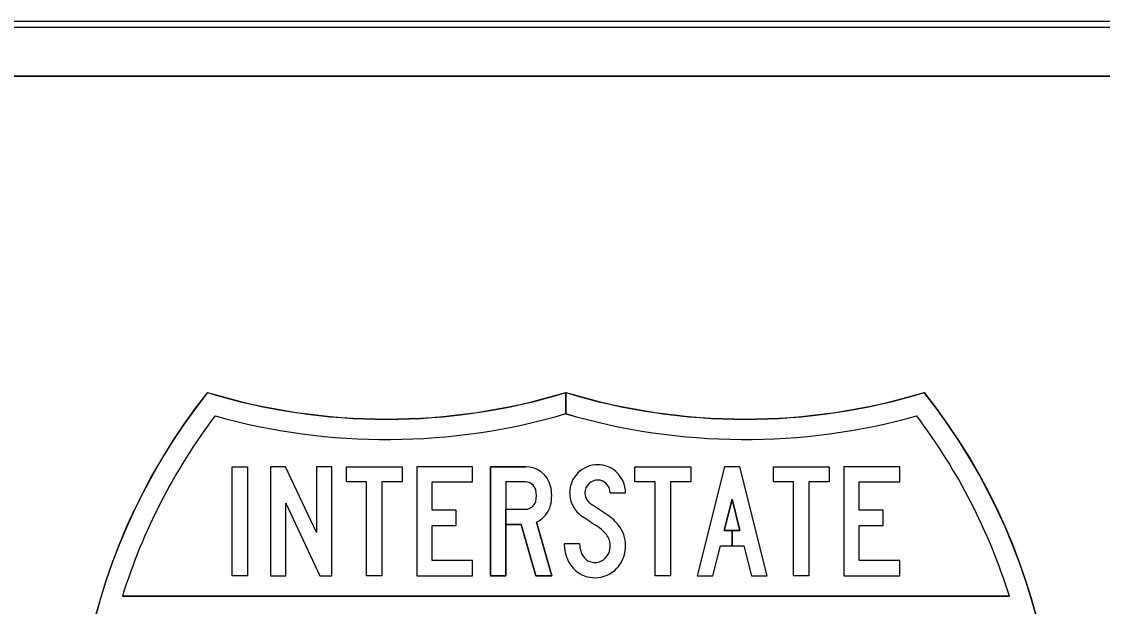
# Model space of a CAD drawing. Extents: x 1806251 to 1809821, y 414895 to 422886.
# Drawn here: x 1809676.3057 to 1809676.7022, y 414932.7074 to 414932.922 of the extents above; entities that cross this region are included whole.
import ezdxf

# ---------------------------------------------------------------- set-up
doc = ezdxf.new("R2010")
doc.units = 0
for name, color, linetype in [('GSBWFILL', 7, 'Continuous'), ('GSCOLORFILL', 7, 'Continuous'), ('GSOUTLINE', 7, 'Continuous')]:
    doc.layers.add(name, color=color, linetype=linetype)

msp = doc.modelspace()

# ---------------------------------------------------------------- linework, layer by layer
at = {"layer": 'GSBWFILL'}
for p, q in [((1809679.276, 414932.922), (1809675.915, 414932.922)), ((1809675.915, 414932.902), (1809679.276, 414932.902)), ((1809676.4906, 414932.74307), (1809676.4906, 414932.74307))]:
    msp.add_line(p, q, dxfattribs=at)
for points in [[(1809676.50538, 414932.77814), (1809676.50538, 414932.78595)], [(1809676.50539, 414932.78595), (1809676.50539, 414932.77814)], [(1809676.4906, 414932.75308), (1809676.48332, 414932.75308), (1809676.48332, 414932.71864), (1809676.4777, 414932.71864), (1809676.4777, 414932.75868), (1809676.4906, 414932.75868)], [(1809676.52165, 414932.74904), (1809676.52728, 414932.74904)], [(1809676.49456, 414932.73833), (1809676.50018, 414932.71864), (1809676.49434, 414932.71864), (1809676.48897, 414932.73746), (1809676.48332, 414932.73746), (1809676.48332, 414932.74307), (1809676.4906, 414932.74307)], [(1809676.51041, 414932.73042), (1809676.50479, 414932.73042)], [(1809676.66809, 414932.71116), (1809676.34268, 414932.71116)]]:
    msp.add_lwpolyline(points, dxfattribs=at)
for points in [[(1809676.38292, 414932.75868), (1809676.38855, 414932.75868), (1809676.38855, 414932.71864), (1809676.38292, 414932.71864)], [(1809676.41506, 414932.71864), (1809676.41947, 414932.71864), (1809676.41947, 414932.75868), (1809676.41385, 414932.75868), (1809676.41385, 414932.73448), (1809676.40254, 414932.75868), (1809676.39699, 414932.75868), (1809676.39699, 414932.71864), (1809676.40261, 414932.71864), (1809676.40261, 414932.74527)], [(1809676.43227, 414932.75308), (1809676.42484, 414932.75308), (1809676.42484, 414932.75868), (1809676.44532, 414932.75868), (1809676.44532, 414932.75308), (1809676.4379, 414932.75308), (1809676.4379, 414932.71864), (1809676.43227, 414932.71864)], [(1809676.45632, 414932.72424), (1809676.45632, 414932.73706), (1809676.46511, 414932.73706), (1809676.46511, 414932.74267), (1809676.45632, 414932.74267), (1809676.45632, 414932.75308), (1809676.47118, 414932.75308), (1809676.47118, 414932.75868), (1809676.4507, 414932.75868), (1809676.4507, 414932.71864), (1809676.47118, 414932.71864), (1809676.47118, 414932.72424)], [(1809676.53816, 414932.75308), (1809676.53073, 414932.75308), (1809676.53073, 414932.75868), (1809676.55121, 414932.75868), (1809676.55121, 414932.75308), (1809676.54378, 414932.75308), (1809676.54378, 414932.71864), (1809676.53816, 414932.71864)], [(1809676.56636, 414932.73526), (1809676.56347, 414932.73526), (1809676.56636, 414932.74678), (1809676.56925, 414932.73526), (1809676.56636, 414932.73526), (1809676.56636, 414932.72965), (1809676.57066, 414932.72965), (1809676.57342, 414932.71864), (1809676.57921, 414932.71864), (1809676.56917, 414932.75868), (1809676.56355, 414932.75868), (1809676.55351, 414932.71864), (1809676.55931, 414932.71864), (1809676.56207, 414932.72965), (1809676.56636, 414932.72965)], [(1809676.58894, 414932.75308), (1809676.58151, 414932.75308), (1809676.58151, 414932.75868), (1809676.60199, 414932.75868), (1809676.60199, 414932.75308), (1809676.59456, 414932.75308), (1809676.59456, 414932.71864), (1809676.58894, 414932.71864)], [(1809676.61299, 414932.72424), (1809676.61299, 414932.73706), (1809676.62178, 414932.73706), (1809676.62178, 414932.74267), (1809676.61299, 414932.74267), (1809676.61299, 414932.75308), (1809676.62784, 414932.75308), (1809676.62784, 414932.75868), (1809676.60736, 414932.75868), (1809676.60736, 414932.71864), (1809676.62784, 414932.71864), (1809676.62784, 414932.72424)]]:
    msp.add_lwpolyline(points, close=True, dxfattribs=at)
for centre, major_axis, ratio, start_param, end_param in [((1809676.55038, 414932.64679), (0.225, 0), 0.99723, 2.472588, 4.511032), ((1809676.43963, 414933.00053), (0.225, 0), 0.99723, 4.415842, 5.008936), ((1809676.46038, 414932.64679), (0.225, 0), 0.99723, 4.913764, 6.95219), ((1809676.57113, 414933.00053), (0.225, 0), 0.99723, 4.41586, 5.008936), ((1809676.43963, 414933.00053), (0.2325, 0), 0.99723, 4.438241, 4.999094), ((1809676.57113, 414933.00053), (0.2325, 0), 0.99723, 4.425702, 4.986537), ((1809676.55038, 414932.64679), (0.2175, 0), 0.99723, 2.495747, 2.84029), ((1809676.46038, 414932.64679), (0.2175, 0), 0.99723, 0.301302, 0.645846), ((1809676.4906, 414932.74927), (0.00944, 0), 0.997234, 0.242366, 1.570796), ((1809676.51711, 414932.74907), (0.01035, 0), 0.997231, 1.570795, 3.141593), ((1809676.51711, 414932.74942), (0.00999, 0), 0.997231, 0.8496, 1.570796), ((1809676.51678, 414932.74904), (0.0105, 0), 0.997231, 0, 0.8496), ((1809676.4906, 414932.74927), (0.00381, 0), 0.997234, 0.242366, 1.570796), ((1809676.48573, 414932.74807), (0.00883, 0), 0.997234, 6.040819, 6.525551), ((1809676.48573, 414932.74807), (0.01446, 0), 0.997234, 6.040819, 6.525551), ((1809676.51711, 414932.74907), (0.00472, 0), 0.997231, 1.570794, 3.141592), ((1809676.51711, 414932.74942), (0.00437, 0), 0.997231, 0.8496, 1.570796), ((1809676.51678, 414932.74904), (0.00488, 0), 0.997231, 0, 0.8496), ((1809676.4906, 414932.74687), (0.00381, 0), 0.997234, 4.712389, 6.040819), ((1809676.51713, 414932.74907), (0.01036, 0), 0.997231, 3.141593, 3.892391), ((1809676.51713, 414932.74907), (0.00474, 0), 0.997231, 3.141593, 3.892391), ((1809676.4906, 414932.74687), (0.00944, 0), 0.997234, 5.145616, 6.040819), ((1809676.51884, 414932.75066), (0.0127, 0), 0.997231, 3.892391, 4.138257), ((1809676.51884, 414932.75066), (0.00708, 0), 0.997231, 3.892391, 4.138257), ((1809676.38663, 414932.54682), (0.23635, 0), 0.997231, 0.966754, 0.996664), ((1809676.38663, 414932.54682), (0.23073, 0), 0.997231, 0.966754, 0.996664), ((1809676.51105, 414932.72662), (0.01729, 0), 0.997231, 0.66121, 0.966754), ((1809676.51105, 414932.72662), (0.01167, 0), 0.997231, 0.66121, 0.966754), ((1809676.51504, 414932.72972), (0.01223, 0), 0.997231, 6.283185, 6.944395), ((1809676.5196, 414932.73042), (0.01481, 0), 0.997231, 3.141605, 3.480717), ((1809676.5196, 414932.73042), (0.00919, 0), 0.997231, 3.141612, 3.480715), ((1809676.51504, 414932.72972), (0.00661, 0), 0.997231, 6.283185, 6.944395), ((1809676.51706, 414932.72953), (0.0065, 0), 0.997231, 3.480721, 4.002272), ((1809676.51533, 414932.72949), (0.00631, 0), 0.997231, 5.537873, 6.123713), ((1809676.5139, 414932.72972), (0.00775, 0), 0.997231, 6.123713, 6.283185), ((1809676.51533, 414932.72949), (0.01193, 0), 0.997231, 5.537873, 6.123713), ((1809676.5139, 414932.72972), (0.01337, 0), 0.997231, 6.123713, 6.283185), ((1809676.51706, 414932.72953), (0.01212, 0), 0.997231, 3.480721, 4.002272), ((1809676.51541, 414932.72762), (0.00397, 0), 0.997231, 4.002272, 4.382154), ((1809676.51611, 414932.72965), (0.00612, 0), 0.997231, 4.382154, 4.712389), ((1809676.51611, 414932.72877), (0.00524, 0), 0.997231, 4.712389, 5.537873), ((1809676.51541, 414932.72762), (0.00959, 0), 0.997231, 4.002272, 4.382154), ((1809676.51611, 414932.72965), (0.01175, 0), 0.997231, 4.382154, 4.712389), ((1809676.51611, 414932.72877), (0.01086, 0), 0.997231, 4.712389, 5.537873)]:
    msp.add_ellipse(centre, major_axis=major_axis, ratio=ratio, start_param=start_param, end_param=end_param, dxfattribs=at)
at = {"layer": 'GSCOLORFILL'}
for p, q in [((1809679.276, 414932.922), (1809675.915, 414932.922)), ((1809679.276, 414932.922), (1809675.915, 414932.922)), ((1809679.276, 414932.922), (1809675.915, 414932.922)), ((1809675.915, 414932.92), (1809679.276, 414932.92)), ((1809675.915, 414932.902), (1809679.276, 414932.902)), ((1809676.4906, 414932.74307), (1809676.4906, 414932.74307))]:
    msp.add_line(p, q, dxfattribs=at)
for points in [[(1809676.50538, 414932.77814), (1809676.50538, 414932.78595)], [(1809676.50539, 414932.78595), (1809676.50539, 414932.77814)], [(1809676.4906, 414932.75308), (1809676.48332, 414932.75308), (1809676.48332, 414932.71864), (1809676.4777, 414932.71864), (1809676.4777, 414932.75868), (1809676.4906, 414932.75868)], [(1809676.52165, 414932.74904), (1809676.52728, 414932.74904)], [(1809676.49456, 414932.73833), (1809676.50018, 414932.71864), (1809676.49434, 414932.71864), (1809676.48897, 414932.73746), (1809676.48332, 414932.73746), (1809676.48332, 414932.74307), (1809676.4906, 414932.74307)], [(1809676.51041, 414932.73042), (1809676.50479, 414932.73042)], [(1809676.66809, 414932.71116), (1809676.34268, 414932.71116)], [(1809676.34268, 414932.71116), (1809676.66809, 414932.71116)]]:
    msp.add_lwpolyline(points, dxfattribs=at)
for points in [[(1809676.38292, 414932.75868), (1809676.38855, 414932.75868), (1809676.38855, 414932.71864), (1809676.38292, 414932.71864)], [(1809676.41506, 414932.71864), (1809676.41947, 414932.71864), (1809676.41947, 414932.75868), (1809676.41385, 414932.75868), (1809676.41385, 414932.73448), (1809676.40254, 414932.75868), (1809676.39699, 414932.75868), (1809676.39699, 414932.71864), (1809676.40261, 414932.71864), (1809676.40261, 414932.74527)], [(1809676.43227, 414932.75308), (1809676.42484, 414932.75308), (1809676.42484, 414932.75868), (1809676.44532, 414932.75868), (1809676.44532, 414932.75308), (1809676.4379, 414932.75308), (1809676.4379, 414932.71864), (1809676.43227, 414932.71864)], [(1809676.45632, 414932.72424), (1809676.45632, 414932.73706), (1809676.46511, 414932.73706), (1809676.46511, 414932.74267), (1809676.45632, 414932.74267), (1809676.45632, 414932.75308), (1809676.47118, 414932.75308), (1809676.47118, 414932.75868), (1809676.4507, 414932.75868), (1809676.4507, 414932.71864), (1809676.47118, 414932.71864), (1809676.47118, 414932.72424)], [(1809676.53816, 414932.75308), (1809676.53073, 414932.75308), (1809676.53073, 414932.75868), (1809676.55121, 414932.75868), (1809676.55121, 414932.75308), (1809676.54378, 414932.75308), (1809676.54378, 414932.71864), (1809676.53816, 414932.71864)], [(1809676.56636, 414932.73526), (1809676.56347, 414932.73526), (1809676.56636, 414932.74678), (1809676.56925, 414932.73526), (1809676.56636, 414932.73526), (1809676.56636, 414932.72965), (1809676.57066, 414932.72965), (1809676.57342, 414932.71864), (1809676.57921, 414932.71864), (1809676.56917, 414932.75868), (1809676.56355, 414932.75868), (1809676.55351, 414932.71864), (1809676.55931, 414932.71864), (1809676.56207, 414932.72965), (1809676.56636, 414932.72965)], [(1809676.58894, 414932.75308), (1809676.58151, 414932.75308), (1809676.58151, 414932.75868), (1809676.60199, 414932.75868), (1809676.60199, 414932.75308), (1809676.59456, 414932.75308), (1809676.59456, 414932.71864), (1809676.58894, 414932.71864)], [(1809676.61299, 414932.72424), (1809676.61299, 414932.73706), (1809676.62178, 414932.73706), (1809676.62178, 414932.74267), (1809676.61299, 414932.74267), (1809676.61299, 414932.75308), (1809676.62784, 414932.75308), (1809676.62784, 414932.75868), (1809676.60736, 414932.75868), (1809676.60736, 414932.71864), (1809676.62784, 414932.71864), (1809676.62784, 414932.72424)]]:
    msp.add_lwpolyline(points, close=True, dxfattribs=at)
for centre, major_axis, ratio, start_param, end_param in [((1809676.55038, 414932.64679), (0.225, 0), 0.99723, 2.472588, 4.511032), ((1809676.55038, 414932.64679), (0.225, 0), 0.99723, 2.472588, 4.511032), ((1809676.55038, 414932.64679), (0.22492, 0), 0.99723, 2.472828, 4.51096), ((1809676.43963, 414933.00053), (0.225, 0), 0.99723, 4.415842, 5.008936), ((1809676.43963, 414933.00053), (0.225, 0), 0.99723, 4.415842, 5.008936), ((1809676.43963, 414933.00053), (0.22508, 0), 0.99723, 4.416082, 5.008829), ((1809676.57113, 414933.00053), (0.225, 0), 0.99723, 4.415842, 5.008936), ((1809676.57113, 414933.00053), (0.22508, 0), 0.99723, 4.415949, 5.008696), ((1809676.46038, 414932.64679), (0.225, 0), 0.99723, 4.913764, 6.95219), ((1809676.57113, 414933.00053), (0.225, 0), 0.99723, 4.41586, 5.008936), ((1809676.46038, 414932.64679), (0.225, 0), 0.99723, 4.913764, 6.95219), ((1809676.46038, 414932.64679), (0.22492, 0), 0.99723, 4.913836, 6.95195), ((1809676.43963, 414933.00053), (0.2325, 0), 0.99723, 4.438241, 4.999094), ((1809676.43963, 414933.00053), (0.2325, 0), 0.99723, 4.438241, 4.999094), ((1809676.57113, 414933.00053), (0.2325, 0), 0.99723, 4.425684, 4.986537), ((1809676.57113, 414933.00053), (0.2325, 0), 0.99723, 4.425702, 4.986537), ((1809676.55038, 414932.64679), (0.2175, 0), 0.99723, 2.495747, 2.84029), ((1809676.55038, 414932.64679), (0.2175, 0), 0.99723, 2.495747, 2.84029), ((1809676.46038, 414932.64679), (0.2175, 0), 0.99723, 0.301302, 0.645846), ((1809676.46038, 414932.64679), (0.2175, 0), 0.99723, 0.301302, 0.645846), ((1809676.4906, 414932.74927), (0.00944, 0), 0.997234, 0.242366, 1.570796), ((1809676.51711, 414932.74907), (0.01035, 0), 0.997231, 1.570795, 3.141593), ((1809676.51711, 414932.74942), (0.00999, 0), 0.997231, 0.8496, 1.570796), ((1809676.51678, 414932.74904), (0.0105, 0), 0.997231, 0, 0.8496), ((1809676.4906, 414932.74927), (0.00381, 0), 0.997234, 0.242366, 1.570796), ((1809676.48573, 414932.74807), (0.00883, 0), 0.997234, 6.040819, 6.525551), ((1809676.48573, 414932.74807), (0.01446, 0), 0.997234, 6.040819, 6.525551), ((1809676.51711, 414932.74907), (0.00472, 0), 0.997231, 1.570794, 3.141592), ((1809676.51711, 414932.74942), (0.00437, 0), 0.997231, 0.8496, 1.570796), ((1809676.51678, 414932.74904), (0.00488, 0), 0.997231, 0, 0.8496), ((1809676.4906, 414932.74687), (0.00381, 0), 0.997234, 4.712389, 6.040819), ((1809676.51713, 414932.74907), (0.01036, 0), 0.997231, 3.141593, 3.892391), ((1809676.51713, 414932.74907), (0.00474, 0), 0.997231, 3.141593, 3.892391), ((1809676.4906, 414932.74687), (0.00944, 0), 0.997234, 5.145616, 6.040819), ((1809676.51884, 414932.75066), (0.0127, 0), 0.997231, 3.892391, 4.138257), ((1809676.51884, 414932.75066), (0.00708, 0), 0.997231, 3.892391, 4.138257), ((1809676.38663, 414932.54682), (0.23635, 0), 0.997231, 0.966754, 0.996664), ((1809676.38663, 414932.54682), (0.23073, 0), 0.997231, 0.966754, 0.996664), ((1809676.51105, 414932.72662), (0.01729, 0), 0.997231, 0.66121, 0.966754), ((1809676.51105, 414932.72662), (0.01167, 0), 0.997231, 0.66121, 0.966754), ((1809676.51504, 414932.72972), (0.01223, 0), 0.997231, 6.283185, 6.944395), ((1809676.5196, 414932.73042), (0.01481, 0), 0.997231, 3.141605, 3.480717), ((1809676.5196, 414932.73042), (0.00919, 0), 0.997231, 3.141612, 3.480715), ((1809676.51504, 414932.72972), (0.00661, 0), 0.997231, 6.283185, 6.944395), ((1809676.51706, 414932.72953), (0.0065, 0), 0.997231, 3.480721, 4.002272), ((1809676.51533, 414932.72949), (0.00631, 0), 0.997231, 5.537873, 6.123713), ((1809676.5139, 414932.72972), (0.00775, 0), 0.997231, 6.123713, 6.283185), ((1809676.51533, 414932.72949), (0.01193, 0), 0.997231, 5.537873, 6.123713), ((1809676.5139, 414932.72972), (0.01337, 0), 0.997231, 6.123713, 6.283185), ((1809676.51706, 414932.72953), (0.01212, 0), 0.997231, 3.480721, 4.002272), ((1809676.51541, 414932.72762), (0.00397, 0), 0.997231, 4.002272, 4.382154), ((1809676.51611, 414932.72965), (0.00612, 0), 0.997231, 4.382154, 4.712389), ((1809676.51611, 414932.72877), (0.00524, 0), 0.997231, 4.712389, 5.537873), ((1809676.51541, 414932.72762), (0.00959, 0), 0.997231, 4.002272, 4.382154), ((1809676.51611, 414932.72965), (0.01175, 0), 0.997231, 4.382154, 4.712389), ((1809676.51611, 414932.72877), (0.01086, 0), 0.997231, 4.712389, 5.537873)]:
    msp.add_ellipse(centre, major_axis=major_axis, ratio=ratio, start_param=start_param, end_param=end_param, dxfattribs=at)
at = {"layer": 'GSOUTLINE'}
for p, q in [((1809679.276, 414932.922), (1809675.915, 414932.922)), ((1809679.276, 414932.902), (1809675.915, 414932.902)), ((1809676.4906, 414932.75868), (1809676.4777, 414932.75868)), ((1809676.4906, 414932.75308), (1809676.4906, 414932.75308))]:
    msp.add_line(p, q, dxfattribs=at)
for points in [[(1809676.38292, 414932.75868), (1809676.38855, 414932.75868), (1809676.38855, 414932.71864), (1809676.38292, 414932.71864)], [(1809676.41506, 414932.71864), (1809676.41947, 414932.71864), (1809676.41947, 414932.75868), (1809676.41385, 414932.75868), (1809676.41385, 414932.73448), (1809676.40254, 414932.75868), (1809676.39699, 414932.75868), (1809676.39699, 414932.71864), (1809676.40261, 414932.71864), (1809676.40261, 414932.74527)], [(1809676.43227, 414932.75308), (1809676.42484, 414932.75308), (1809676.42484, 414932.75868), (1809676.44532, 414932.75868), (1809676.44532, 414932.75308), (1809676.4379, 414932.75308), (1809676.4379, 414932.71864), (1809676.43227, 414932.71864)], [(1809676.45632, 414932.72424), (1809676.45632, 414932.73706), (1809676.46511, 414932.73706), (1809676.46511, 414932.74267), (1809676.45632, 414932.74267), (1809676.45632, 414932.75308), (1809676.47118, 414932.75308), (1809676.47118, 414932.75868), (1809676.4507, 414932.75868), (1809676.4507, 414932.71864), (1809676.47118, 414932.71864), (1809676.47118, 414932.72424)], [(1809676.53816, 414932.75308), (1809676.53073, 414932.75308), (1809676.53073, 414932.75868), (1809676.55121, 414932.75868), (1809676.55121, 414932.75308), (1809676.54378, 414932.75308), (1809676.54378, 414932.71864), (1809676.53816, 414932.71864)], [(1809676.56207, 414932.72965), (1809676.57066, 414932.72965), (1809676.57342, 414932.71864), (1809676.57921, 414932.71864), (1809676.56917, 414932.75868), (1809676.56355, 414932.75868), (1809676.55351, 414932.71864), (1809676.55931, 414932.71864)], [(1809676.58894, 414932.75308), (1809676.58151, 414932.75308), (1809676.58151, 414932.75868), (1809676.60199, 414932.75868), (1809676.60199, 414932.75308), (1809676.59456, 414932.75308), (1809676.59456, 414932.71864), (1809676.58894, 414932.71864)], [(1809676.61299, 414932.72424), (1809676.61299, 414932.73706), (1809676.62178, 414932.73706), (1809676.62178, 414932.74267), (1809676.61299, 414932.74267), (1809676.61299, 414932.75308), (1809676.62784, 414932.75308), (1809676.62784, 414932.75868), (1809676.60736, 414932.75868), (1809676.60736, 414932.71864), (1809676.62784, 414932.71864), (1809676.62784, 414932.72424)], [(1809676.56925, 414932.73526), (1809676.56636, 414932.74678), (1809676.56347, 414932.73526)]]:
    msp.add_lwpolyline(points, close=True, dxfattribs=at)
for points in [[(1809676.4777, 414932.75868), (1809676.4777, 414932.71864), (1809676.48332, 414932.71864), (1809676.48332, 414932.73746), (1809676.48897, 414932.73746), (1809676.49434, 414932.71864), (1809676.50018, 414932.71864), (1809676.49456, 414932.73833)], [(1809676.4906, 414932.75308), (1809676.48332, 414932.75308), (1809676.48332, 414932.74307), (1809676.4906, 414932.74307)], [(1809676.52165, 414932.74904), (1809676.52728, 414932.74904)], [(1809676.51041, 414932.73042), (1809676.50479, 414932.73042)], [(1809676.34268, 414932.71116), (1809676.66809, 414932.71116)]]:
    msp.add_lwpolyline(points, dxfattribs=at)
for centre, major_axis, ratio, start_param, end_param in [((1809676.55038, 414932.64679), (0.225, 0), 0.99723, 2.472588, 4.511032), ((1809676.43963, 414933.00053), (0.225, 0), 0.99723, 4.415842, 5.008936), ((1809676.57113, 414933.00053), (0.225, 0), 0.99723, 4.415842, 5.008936), ((1809676.46038, 414932.64679), (0.225, 0), 0.99723, 4.913746, 6.95219), ((1809676.43963, 414933.00053), (0.2325, 0), 0.99723, 4.438241, 4.999094), ((1809676.57113, 414933.00053), (0.2325, 0), 0.99723, 4.425684, 4.986537), ((1809676.55038, 414932.64679), (0.2175, 0), 0.99723, 2.495747, 2.84029), ((1809676.46038, 414932.64679), (0.2175, 0), 0.99723, 0.301302, 0.645846), ((1809676.4906, 414932.74927), (0.00944, 0), 0.997234, 0.242366, 1.570796), ((1809676.51711, 414932.74907), (0.01035, 0), 0.997231, 1.570795, 3.141593), ((1809676.51711, 414932.74942), (0.00999, 0), 0.997231, 0.8496, 1.570796), ((1809676.51678, 414932.74904), (0.0105, 0), 0.997231, 0, 0.8496), ((1809676.4906, 414932.74927), (0.00381, 0), 0.997234, 0.242366, 1.570796), ((1809676.48573, 414932.74807), (0.00883, 0), 0.997234, 6.040819, 6.525551), ((1809676.48573, 414932.74807), (0.01446, 0), 0.997234, 6.040819, 6.525551), ((1809676.51711, 414932.74907), (0.00472, 0), 0.997231, 1.570794, 3.141592), ((1809676.51711, 414932.74942), (0.00437, 0), 0.997231, 0.8496, 1.570796), ((1809676.51678, 414932.74904), (0.00488, 0), 0.997231, 0, 0.8496), ((1809676.4906, 414932.74687), (0.00381, 0), 0.997234, 4.712389, 6.040819), ((1809676.51713, 414932.74907), (0.01036, 0), 0.997231, 3.141593, 3.892391), ((1809676.51713, 414932.74907), (0.00474, 0), 0.997231, 3.141593, 3.892391), ((1809676.4906, 414932.74687), (0.00944, 0), 0.997234, 5.145616, 6.040819), ((1809676.51884, 414932.75066), (0.0127, 0), 0.997231, 3.892391, 4.138257), ((1809676.51884, 414932.75066), (0.00708, 0), 0.997231, 3.892391, 4.138257), ((1809676.38663, 414932.54682), (0.23635, 0), 0.997231, 0.966754, 0.996664), ((1809676.38663, 414932.54682), (0.23073, 0), 0.997231, 0.966754, 0.996664), ((1809676.51105, 414932.72662), (0.01729, 0), 0.997231, 0.66121, 0.966754), ((1809676.51105, 414932.72662), (0.01167, 0), 0.997231, 0.66121, 0.966754), ((1809676.51504, 414932.72972), (0.01223, 0), 0.997231, 6.283185, 6.944395), ((1809676.5196, 414932.73042), (0.01481, 0), 0.997231, 3.141605, 3.480717), ((1809676.5196, 414932.73042), (0.00919, 0), 0.997231, 3.141612, 3.480715), ((1809676.51504, 414932.72972), (0.00661, 0), 0.997231, 6.283185, 6.944395), ((1809676.51706, 414932.72953), (0.0065, 0), 0.997231, 3.480721, 4.002272), ((1809676.51533, 414932.72949), (0.00631, 0), 0.997231, 5.537873, 6.123713), ((1809676.5139, 414932.72972), (0.00775, 0), 0.997231, 6.123713, 6.283185), ((1809676.51533, 414932.72949), (0.01193, 0), 0.997231, 5.537873, 6.123713), ((1809676.5139, 414932.72972), (0.01337, 0), 0.997231, 6.123713, 6.283185), ((1809676.51706, 414932.72953), (0.01212, 0), 0.997231, 3.480721, 4.002272), ((1809676.51541, 414932.72762), (0.00397, 0), 0.997231, 4.002272, 4.382154), ((1809676.51611, 414932.72965), (0.00612, 0), 0.997231, 4.382154, 4.712389), ((1809676.51611, 414932.72877), (0.00524, 0), 0.997231, 4.712389, 5.537873), ((1809676.51541, 414932.72762), (0.00959, 0), 0.997231, 4.002272, 4.382154), ((1809676.51611, 414932.72965), (0.01175, 0), 0.997231, 4.382154, 4.712389), ((1809676.51611, 414932.72877), (0.01086, 0), 0.997231, 4.712389, 5.537873)]:
    msp.add_ellipse(centre, major_axis=major_axis, ratio=ratio, start_param=start_param, end_param=end_param, dxfattribs=at)

doc.saveas('drawing.dxf')
